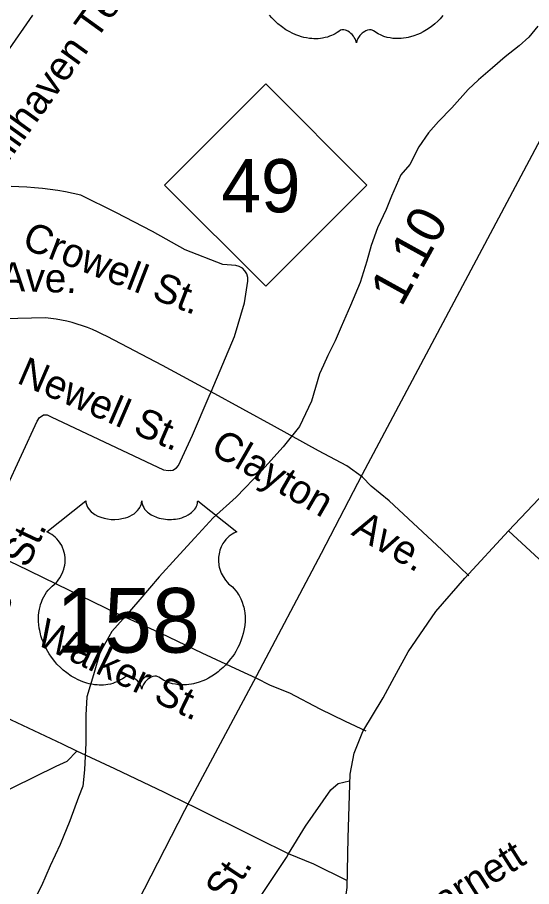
# Model space of a CAD drawing. Extents: x 1950930 to 2061844, y 904556 to 1017002.
# Drawn here: x 2004872 to 2006565, y 964240 to 967100 of the extents above; entities that cross this region are included whole.
import ezdxf

# ---------------------------------------------------------------- set-up
doc = ezdxf.new("R2010")
doc.units = 0
for name, color, linetype in [('Exist Hydrographic Creek Single Shore', 7, 'Continuous'), ('Exist Hydrographic Misc Water Feature', 7, 'Continuous'), ('Exist Road Non-System Type 51', 7, 'Continuous'), ('Exist Road Non-System Type 51 Label', 7, 'Continuous'), ('Exist Road Primary NC Shield CELL', 7, 'Continuous'), ('Exist Road Primary NC Shield Number Label', 7, 'Continuous'), ('Exist Road Primary US Mileage Hundredths English Label', 7, 'Continuous'), ('Exist Road Primary US Shield CELL', 7, 'Continuous'), ('Exist Road Primary US Shield Number Label', 7, 'Continuous'), ('Exist Road Secondary Structure Standard Bridge Number Label', 7, 'Continuous'), ('Exist Road Secondary Type 51 Attributed', 7, 'Continuous')]:
    doc.layers.add(name, color=color, linetype=linetype)

msp = doc.modelspace()

# ---------------------------------------------------------------- linework, layer by layer
at = {"layer": 'Exist Hydrographic Creek Single Shore'}
for points in [[(2006585.8, 967070.4), (2006555.9, 967034.2), (2006524.1, 967006), (2006478.1, 966970.2), (2006436, 966934), (2006389.9, 966893.9)], [(2006389.9, 966893.9), (2006356, 966862.1), (2006302, 966801.9), (2006258.1, 966757.8), (2006226.1, 966720.1), (2006194.3, 966673.8), (2006164.2, 966616), (2006134.3, 966581.9), (2006104.3, 966511.9), (2006086.3, 966468), (2006058.2, 966407.9), (2006036.3, 966349.9), (2006022.4, 966297.7), (2006000.3, 966227.9), (2005968.5, 966151.8), (2005938.5, 966081.8), (2005918.5, 966035.6), (2005894.6, 965987.6), (2005880.4, 965955.7), (2005866.7, 965927.7)]]:
    msp.add_lwpolyline(points, dxfattribs=at)
at = {"layer": 'Exist Hydrographic Misc Water Feature'}
msp.add_lwpolyline([(2005866.7, 965927.7), (2005840.6, 965837.7), (2005800.8, 965753.5), (2005746.9, 965687.4), (2005676.7, 965609.4), (2005592.8, 965521.5), (2005516.9, 965453.2), (2005456.8, 965387.2), (2005395.1, 965321.2), (2005339, 965259.3), (2005275.1, 965185.2), (2005220.9, 965121), (2005183, 965079.1), (2005143.1, 965009.1), (2005123.2, 964936.9), (2005101.1, 964865.2), (2005097.2, 964804.9), (2005097.3, 964713), (2005093.5, 964625.1), (2005087.4, 964571.1), (2005073.6, 964535), (2005045.4, 964457.1), (2005013.5, 964379), (2004979.6, 964308.8), (2004951.7, 964242.8), (2004935.6, 964210.9)], dxfattribs=at)
at = {"layer": 'Exist Road Non-System Type 51'}
for points in [[(2004596, 966669.6), (2004623.8, 966692.3), (2004653.2, 966716.5), (2004685.8, 966755.1), (2004749.8, 966850.2), (2004836, 966981.9), (2004922.6, 967107)], [(2005510, 965867.6), (2005586.8, 966050), (2005620.2, 966161.2), (2005630.5, 966232.1), (2005630.5, 966244.1), (2005627.4, 966255.7), (2005621.5, 966266.1), (2005613.1, 966274.6), (2005602.8, 966280.6), (2005591.2, 966283.8), (2005548.4, 966287.3), (2005424.5, 966335.4), (2005316.8, 966395.1), (2005196.1, 966458.4), (2005081.1, 966514.5), (2005056.1, 966520.3), (2005030.9, 966525.6), (2005005.5, 966530.1), (2004980, 966534), (2004954.4, 966537.1), (2004928.8, 966539.6), (2004903.1, 966541.4), (2004877.2, 966542.6), (2004851.5, 966543)], [(2005510, 965867.6), (2005350.1, 965954.9), (2005167.5, 966049.9), (2005151.8, 966058.1), (2005135.8, 966065.8), (2005119.4, 966072.9), (2005102.8, 966079.4), (2005086.1, 966085.4), (2005069.2, 966090.9), (2005052.1, 966095.7), (2005034.8, 966100), (2005017.4, 966103.7), (2004999.9, 966106.8), (2004982.2, 966109.2), (2004964.6, 966111.1), (2004828, 966107.7)], [(2005376.4, 965609.2), (2005383.8, 965610.6), (2005396.4, 965618.3), (2005403, 965625.9), (2005449.2, 965725), (2005504, 965853.4), (2005510, 965867.6)], [(2006008, 965586.8), (2005956.5, 965624.3), (2005863.8, 965673.4), (2005718.5, 965753.8), (2005510, 965867.6)], [(2004745.5, 965356.8), (2004764.5, 965399.8), (2004833.9, 965548.1), (2004936.9, 965771.8), (2004944.8, 965783.8), (2004957.2, 965790.9)], [(2005376.4, 965609.2), (2005369.1, 965607.9), (2005354.5, 965610.6), (2004984.8, 965785.2), (2004971.8, 965791.3), (2004957.2, 965790.9)], [(2006358, 965262.9), (2006269.9, 965348.3), (2006096.2, 965509), (2006037.2, 965558.2), (2006008, 965586.8)], [(2005658.5, 964926.5), (2005605.8, 964950.5), (2005480.5, 965008.6), (2005346, 965073.1), (2005199.6, 965138.5), (2005043.6, 965214), (2004870.6, 965298.5), (2004745.5, 965356.8)], [(2005068.2, 964686), (2005020.2, 964708.6), (2004853.2, 964787.7), (2004670.1, 964875.3), (2004547.5, 964934.6)], [(2006020.4, 964751.4), (2005952.5, 964783.6), (2005869, 964824.4), (2005769, 964876.5), (2005705.5, 964902.5), (2005658.5, 964926.5)], [(2004406, 964350.3), (2004459.8, 964375.2), (2004567.2, 964427.6), (2004705.2, 964491.4), (2004859.2, 964567.5), (2005000.4, 964636.6), (2005035.8, 964653.6), (2005068.2, 964686)], [(2005437, 964510.8), (2005356.9, 964549.7), (2005192.5, 964627.5), (2005068.2, 964686)], [(2005764.9, 964347.9), (2005820.8, 964438.8), (2005904.1, 964558.9), (2005927.9, 964579.2), (2005965.8, 964588.5)], [(2005764.9, 964347.9), (2005663.2, 964398.4), (2005447, 964505.9), (2005437, 964510.8)], [(2005411.8, 963812.2), (2005432.1, 963844.5), (2005487.9, 963927.2), (2005582, 964066), (2005679.2, 964217.8), (2005757.8, 964336.2), (2005764.9, 964347.9)], [(2005956.8, 964260.8), (2005848.1, 964314), (2005764.9, 964347.9)]]:
    msp.add_lwpolyline(points, dxfattribs=at)
at = {"layer": 'Exist Road Primary NC Shield CELL'}
msp.add_lwpolyline([(2005356.8, 966548.2), (2005689.8, 966881.2), (2006022.8, 966548.2), (2005689.8, 966215.2)], close=True, dxfattribs=at)
at = {"layer": 'Exist Road Primary US Shield CELL'}
msp.add_lwpolyline([(2006273.2, 967105.6), (2006263.7, 967095.1), (2006256.1, 967087.5), (2006246, 967078.5), (2006240, 967073.5), (2006231.3, 967067), (2006219.5, 967059), (2006207.8, 967052.3), (2006197.8, 967047.2), (2006189, 967043.4), (2006177.6, 967039.1), (2006158.6, 967033.8), (2006151.7, 967032.4), (2006143.5, 967031.2), (2006135.8, 967030.4), (2006128.4, 967029.9), (2006118.4, 967029.9), (2006108.4, 967030.7), (2006099, 967032.1), (2006089.2, 967034.1), (2006079, 967037.2), (2006069.6, 967040.8), (2006060.2, 967045.4), (2006044.3, 967055.5), (2006039.7, 967057.9), (2006037.1, 967058.6), (2006031, 967058.9), (2006025.2, 967057.7), (2006019.3, 967055.3), (2006015.7, 967053.4), (2006011, 967050.3), (2006007.3, 967047.4), (2006002.9, 967043.2), (2005999.9, 967039.7), (2005997.6, 967037), (2005993.1, 967029.9), (2005991.5, 967026.6), (2005989.8, 967022.3), (2005988.4, 967015.9), (2005986.3, 967023.9), (2005984, 967029.3), (2005981.2, 967033.8), (2005978.4, 967037.8), (2005973.9, 967043), (2005969.9, 967046.9), (2005965, 967050.8), (2005959.9, 967054), (2005955.7, 967056.1), (2005951.9, 967057.5), (2005947.3, 967058.7), (2005943.5, 967059), (2005940.4, 967058.9), (2005936.1, 967057.9), (2005930.3, 967053.7), (2005924.8, 967049.9), (2005918.8, 967046.2), (2005911.6, 967042.4), (2005906.4, 967040), (2005900.2, 967037.5), (2005892.9, 967035.1), (2005885, 967033.1), (2005876.9, 967031.5), (2005869.7, 967030.3), (2005862, 967029.6), (2005855.1, 967029.4), (2005847.9, 967029.5), (2005841.2, 967030), (2005833.3, 967030.7), (2005823.6, 967032.1), (2005815.6, 967034), (2005807.1, 967036.3), (2005798.3, 967039), (2005789, 967042.6), (2005777.3, 967047.7), (2005769.2, 967051.8), (2005756.3, 967059.2), (2005741.3, 967069.6), (2005729.9, 967078.8), (2005721.6, 967086.3), (2005709.4, 967098.8), (2005702.2, 967106.9)], dxfattribs=at)
msp.add_lwpolyline([(2005097.7, 965509.4), (2005098, 965504.1), (2005099.3, 965497.8), (2005100.3, 965494.5), (2005103.3, 965488.3), (2005108.1, 965480.9), (2005114.9, 965473.7), (2005122.6, 965467.4), (2005127.7, 965464.1), (2005136.5, 965459.4), (2005146.5, 965455.2), (2005157.6, 965452), (2005168.9, 965449.7), (2005181.3, 965448.3), (2005193.5, 965448.1), (2005206.7, 965449.1), (2005221.3, 965451.9), (2005228, 965453.7), (2005235.6, 965456.2), (2005242.5, 965459.1), (2005250.2, 965463.2), (2005256.4, 965467.2), (2005261.2, 965470.7), (2005268, 965477.2), (2005273.5, 965484), (2005275.7, 965487.8), (2005277.7, 965491.4), (2005280.4, 965499.2), (2005281.2, 965502.6), (2005281.7, 965509.7), (2005282.2, 965503.7), (2005282.8, 965500), (2005283.7, 965496.4), (2005285.3, 965492.5), (2005288, 965487), (2005291, 965482.5), (2005296.8, 965475.7), (2005300.3, 965472.4), (2005303.6, 965469.7), (2005312.3, 965463.7), (2005322.6, 965458.5), (2005327.6, 965456.3), (2005332.7, 965454.5), (2005339.3, 965452.5), (2005346, 965450.9), (2005352.7, 965449.8), (2005359.5, 965448.8), (2005366.5, 965448.3), (2005372.2, 965448.1), (2005379.2, 965448.2), (2005385.7, 965448.6), (2005392.3, 965449.3), (2005399.6, 965450.5), (2005405.4, 965451.8), (2005413.2, 965453.9), (2005420.2, 965456.4), (2005426.3, 965459.1), (2005434.3, 965463.2), (2005440.7, 965467.3), (2005445.4, 965471.1), (2005451.1, 965476.2), (2005456.4, 965482.4), (2005459.5, 965486.9), (2005461.7, 965491.5), (2005463.7, 965496.4), (2005465, 965501.5), (2005465.6, 965506), (2005465.7, 965509.8), (2005594.3, 965407.4), (2005591.3, 965406.2), (2005584.3, 965402.8), (2005578.8, 965399.6), (2005569.9, 965393.3), (2005566.1, 965389.9), (2005562.3, 965386.3), (2005558.8, 965382.5), (2005555.8, 965379), (2005552, 965373.8), (2005548.7, 965368.6), (2005545.4, 965362.9), (2005543, 965358), (2005539.1, 965347.7), (2005537.2, 965341.1), (2005536, 965335.6), (2005534.5, 965324.1), (2005534.1, 965318.6), (2005534.1, 965313.2), (2005534.4, 965307.5), (2005534.9, 965302.1), (2005535.9, 965296.4), (2005536.8, 965291.4), (2005538.4, 965285.2), (2005540.7, 965278.1), (2005543.5, 965271.1), (2005549.4, 965260), (2005556.9, 965248.6), (2005562.3, 965242.2), (2005567.6, 965236.7), (2005575.6, 965230), (2005579.9, 965226.2), (2005584.8, 965221.3), (2005592.9, 965211.9), (2005596.1, 965207.5), (2005599.4, 965202.6), (2005602.5, 965197.5), (2005605.5, 965192), (2005607.9, 965187.3), (2005612.4, 965176.2), (2005615.7, 965165.5), (2005617.3, 965159.9), (2005619.7, 965147.3), (2005620.6, 965141.1), (2005621.6, 965128.7), (2005621.6, 965113.8), (2005620.5, 965099.7), (2005617.8, 965083.2), (2005615.6, 965073.3), (2005612.2, 965061.9), (2005609, 965051.9), (2005603.1, 965037.3), (2005597.9, 965026.6), (2005591.1, 965014.2), (2005586.5, 965006.6), (2005581.1, 964998.6), (2005574.3, 964989.3), (2005566.4, 964979.4), (2005556.9, 964969), (2005549.3, 964961.3), (2005539.2, 964952.4), (2005533.2, 964947.4), (2005524.5, 964940.8), (2005512.7, 964932.9), (2005501, 964926.2), (2005491, 964921.1), (2005482.2, 964917.3), (2005470.8, 964912.9), (2005451.8, 964907.7), (2005444.9, 964906.3), (2005436.7, 964905), (2005429, 964904.3), (2005421.6, 964903.8), (2005411.6, 964903.8), (2005401.6, 964904.6), (2005392.2, 964905.9), (2005382.4, 964908), (2005372.2, 964911), (2005362.8, 964914.7), (2005353.4, 964919.3), (2005337.5, 964929.4), (2005332.9, 964931.8), (2005330.3, 964932.5), (2005324.2, 964932.8), (2005318.4, 964931.6), (2005312.5, 964929.2), (2005308.9, 964927.3), (2005304.2, 964924.2), (2005300.5, 964921.3), (2005296.1, 964917.1), (2005293.1, 964913.6), (2005290.8, 964910.9), (2005286.3, 964903.8), (2005284.7, 964900.5), (2005283, 964896.1), (2005281.6, 964889.8), (2005279.5, 964897.8), (2005277.2, 964903.1), (2005274.4, 964907.7), (2005271.6, 964911.7), (2005267.1, 964916.9), (2005263.1, 964920.8), (2005258.2, 964924.7), (2005253.1, 964927.8), (2005248.9, 964930), (2005245.1, 964931.4), (2005240.5, 964932.5), (2005236.7, 964932.8), (2005233.6, 964932.8), (2005229.3, 964931.8), (2005223.5, 964927.6), (2005218, 964923.8), (2005212, 964920.1), (2005204.8, 964916.3), (2005199.6, 964913.8), (2005193.4, 964911.4), (2005186.1, 964909), (2005178.2, 964906.9), (2005170.1, 964905.3), (2005162.9, 964904.2), (2005155.2, 964903.5), (2005148.3, 964903.3), (2005141.1, 964903.4), (2005134.4, 964903.9), (2005126.5, 964904.6), (2005116.8, 964906), (2005108.8, 964907.8), (2005100.3, 964910.1), (2005091.5, 964912.9), (2005082.2, 964916.4), (2005070.5, 964921.5), (2005062.4, 964925.7), (2005049.5, 964933.1), (2005034.5, 964943.5), (2005023.1, 964952.7), (2005014.8, 964960.2), (2005002.6, 964972.7), (2004995.4, 964980.8), (2004984.1, 964995.4), (2004976.9, 965005.9), (2004972.3, 965013.7), (2004965.4, 965026.2), (2004961.7, 965034), (2004956.8, 965045.4), (2004953, 965055.8), (2004949.8, 965065.7), (2004948.1, 965072), (2004945.6, 965083), (2004944.2, 965090.8), (2004942.7, 965101.5), (2004941.9, 965112.9), (2004941.8, 965123.3), (2004942, 965131.9), (2004943, 965142), (2004944.7, 965152.8), (2004946.8, 965161.9), (2004948.6, 965168.6), (2004951.4, 965176.6), (2004955, 965185.5), (2004959.2, 965194), (2004963.3, 965201.1), (2004968.4, 965208.7), (2004973.4, 965215.1), (2004980, 965222.3), (2004986.8, 965228.8), (2004993.1, 965233.9), (2005000.5, 965241.2), (2005004.4, 965245.6), (2005009.1, 965251.8), (2005012.8, 965257.5), (2005015.7, 965262.6), (2005019.7, 965270.1), (2005022, 965275.7), (2005025, 965284.4), (2005026.4, 965290.4), (2005028, 965298.3), (2005029, 965305.6), (2005029.3, 965314.8), (2005029.1, 965322.4), (2005028.1, 965331.3), (2005026.4, 965339.8), (2005024.4, 965347.3), (2005021.2, 965355.8), (2005018.3, 965362), (2005013.4, 965370.5), (2005007.9, 965378.3), (2005002.3, 965384.7), (2004996.6, 965390.4), (2004991.1, 965394.6), (2004985.9, 965398.3), (2004979.4, 965402.3), (2004973.1, 965405.4), (2004969.1, 965407)], close=True, dxfattribs=at)
at = {"layer": 'Exist Road Secondary Structure Standard Bridge Number Label'}
msp.add_lwpolyline([(2004900.9, 963541.4), (2004987, 963661.8), (2005135.5, 963931.8), (2005423.2, 964492), (2005650.9, 964916.2), (2005873, 965336.8), (2006008.5, 965597.1), (2006640.6, 966785), (2007039.4, 967503.4), (2007139.5, 967650.6), (2007269.3, 967772.8), (2007385.4, 967834.8), (2007741.3, 967947.7), (2008125.4, 968044)], dxfattribs=at)
at = {"layer": 'Exist Road Secondary Type 51 Attributed'}
for points in [[(2006489.2, 965410.7), (2006828.6, 965769), (2006900.4, 965843.2), (2006948.1, 965898), (2007018.1, 965987.5), (2007067.7, 966063.8), (2007118.6, 966145.5), (2007227.2, 966349.1), (2007252.2, 966401.4), (2007278.1, 966443.3), (2007330.1, 966519.4), (2007404, 966619.5), (2007525.4, 966774.7), (2007636, 966906.3), (2007718.9, 967035.9), (2007764.1, 967130.4), (2007811.8, 967226.7), (2008125.4, 968044)], [(2005492.9, 962974.8), (2005680.3, 963208.7), (2005800.1, 963378.9), (2005816.8, 963443.5), (2005831.7, 963546.2), (2005839.6, 963590.3), (2005845.7, 963622.4), (2005863.6, 963754.3), (2005883.5, 963854.3), (2005947.4, 964161.7), (2005958.1, 964237.1), (2005961.1, 964401.4), (2005967.4, 964609.8), (2005981.1, 964679.3), (2006009, 964750.5), (2006076.5, 964861.3), (2006113.7, 964930.8), (2006158.9, 965012.5), (2006250.2, 965145.1), (2006345.1, 965255.1), (2006489.2, 965410.7)], [(2007146.1, 964804.2), (2006489.2, 965410.7)]]:
    msp.add_lwpolyline(points, dxfattribs=at)

# ---------------------------------------------------------------- texts
at = {"layer": 'Exist Road Non-System Type 51 Label'}
for s, rotation, p in [('Hillhaven Ter.', 54.1814, (2004804.3, 966570.4)), ('Crowell St.', 338.7943, (2004883.3, 966342.3)), ('Clayton   Ave.', 358.2832, (2004276.8, 966216.6)), ('Newell St.', 336.6087, (2004866.7, 965898.7)), ('Clayton   Ave.', 330.0243, (2005503.1, 965667.8)), ('Jones   St.', 64.8382, (2004716, 964882.6)), ('Walker St.', 334.1489, (2004928.5, 965040.1)), ('Barnett ', 32.4349, (2006207.1, 964099)), ('N. Lamar St.', 56.2432, (2005252.7, 963719.6))]:
    msp.add_text(s, height=95, rotation=rotation, dxfattribs=at).set_placement(p)
at = {"layer": 'Exist Road Primary NC Shield Number Label'}
msp.add_text('49', height=175, dxfattribs=at).set_placement((2005544, 966458.5))
at = {"layer": 'Exist Road Primary US Mileage Hundredths English Label'}
msp.add_text('1.10', height=125, rotation=61.1064, dxfattribs=at).set_placement((2006136.4, 966144.4))
at = {"layer": 'Exist Road Primary US Shield Number Label'}
msp.add_text('158', height=212.5, dxfattribs=at).set_placement((2004998.9, 965010.1))

doc.saveas('drawing.dxf')
